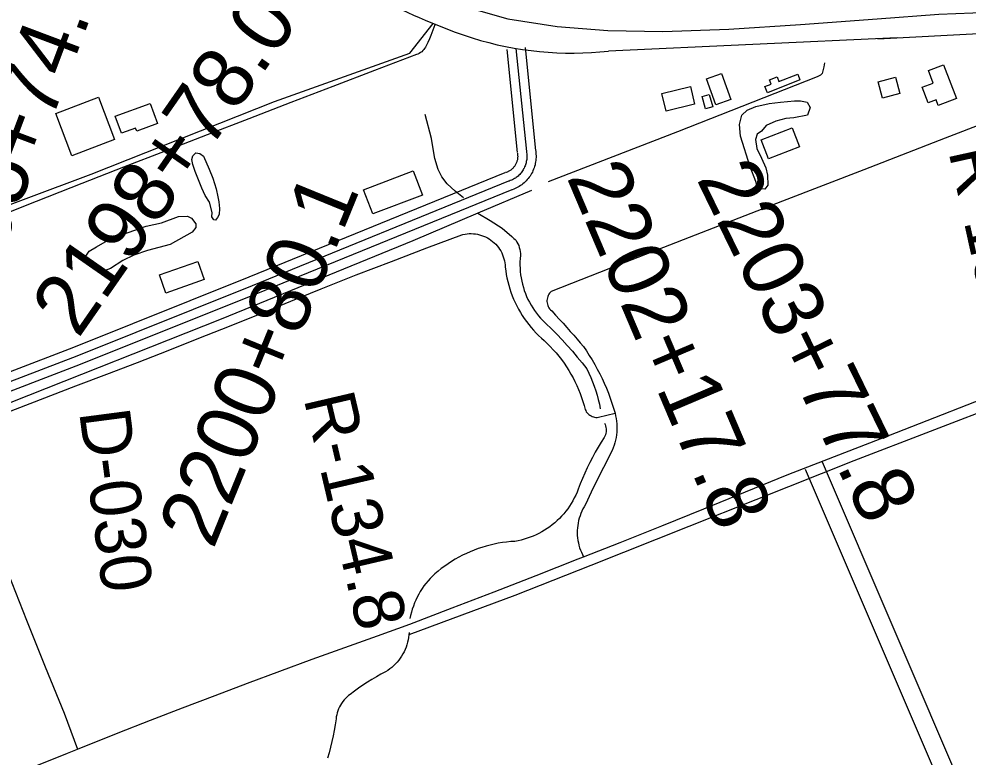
# Model space of a CAD drawing. Extents: x 3508733 to 3546731, y 546897 to 572481.
# Drawn here: x 3542540 to 3544094, y 562331 to 563540 of the extents above; entities that cross this region are included whole.
import ezdxf

# ---------------------------------------------------------------- set-up
doc = ezdxf.new("R2010")
doc.units = 0
for name, color, linetype in [('V-BLDG-OTLN', 7, 'Continuous'), ('V-DTCH-CNTR', 7, 'Continuous'), ('V-LEVE-TOET', 7, 'Continuous'), ('V-RIVR-RANG-IDEN', 7, 'Continuous'), ('V-ROAD-CNTR', 7, 'Continuous'), ('V-SITE-VEGE', 7, 'Continuous'), ('V-SURV-IDEN', 7, 'Continuous'), ('V-TOPO-SHOR', 7, 'Continuous')]:
    doc.layers.add(name, color=color, linetype=linetype)

msp = doc.modelspace()

# ---------------------------------------------------------------- linework, layer by layer
at = {"layer": 'V-BLDG-OTLN'}
for points in [[(3544053.9, 563464.5), (3544074.8, 563409.4), (3544045.1, 563398.1), (3544041.7, 563407.3), (3544028.5, 563402.3), (3544018.8, 563427.9), (3544036.9, 563434.8), (3544029.1, 563455.2)], [(3543665.3, 563441.7), (3543689.9, 563450.5), (3543705.2, 563407.9), (3543680.6, 563399.1)], [(3543818.5, 563440.1), (3543765.2, 563418.7), (3543761.1, 563428.9), (3543771.3, 563433), (3543768.5, 563439.9), (3543781.1, 563445), (3543784.2, 563437.1), (3543815.2, 563449.5)], [(3543946.5, 563436.9), (3543974.9, 563444.5), (3543982.2, 563417.5), (3543953.8, 563409.8)], [(3543639.1, 563429), (3543646.1, 563400), (3543599.3, 563388.8), (3543592.3, 563417.8)], [(3542599.9, 563385), (3542669.6, 563411.7), (3542696.1, 563342.5), (3542626.4, 563315.8)], [(3543664, 563392.4), (3543658.3, 563412.9), (3543670.1, 563416.2), (3543675.8, 563395.7)], [(3542754.4, 563401.5), (3542766.6, 563368.4), (3542732.4, 563355.7), (3542730.5, 563360.9), (3542707.7, 563352.4), (3542697.3, 563380.4)], [(3543806, 563361.5), (3543818, 563330.3), (3543766.9, 563310.7), (3543755, 563341.9)], [(3543103.7, 563260.1), (3543185.1, 563291.1), (3543200.3, 563251.3), (3543118.9, 563220.3)], [(3542769.7, 563120.5), (3542832.6, 563142.6), (3542843, 563112.9), (3542780.1, 563090.9)]]:
    msp.add_lwpolyline(points, close=True, dxfattribs=at)
at = {"layer": 'V-DTCH-CNTR'}
for points in [[(3543411.5, 563093.7), (3543524.1, 563137.9), (3543657.2, 563189.9), (3543790.4, 563241.7), (3543923.7, 563293.4), (3544057, 563344.8), (3544190.4, 563396.1)], [(3542482.8, 562881.3), (3542557.9, 562910.2), (3542633, 562938.8), (3542683.4, 562958), (3542733.8, 562977.4), (3542784.1, 562997), (3542834.3, 563016.8), (3542884.5, 563036.8), (3542934.6, 563057), (3542984.6, 563077.4), (3543034.5, 563097.9), (3543092, 563120.5), (3543149.6, 563142.7), (3543207.3, 563164.7), (3543265.1, 563186.4), (3543266.7, 563186.7)], [(3543266.7, 563186.7), (3543270.1, 563187.4), (3543273.5, 563187.9), (3543276.9, 563188.1), (3543280.3, 563188.2), (3543283.8, 563188), (3543287.2, 563187.7), (3543290.6, 563187.1), (3543293.9, 563186.3), (3543297.2, 563185.3), (3543300.5, 563184.1), (3543303.6, 563182.8), (3543306.7, 563181.2), (3543309.7, 563179.5), (3543312.5, 563177.5), (3543315.3, 563175.4), (3543317.9, 563173.2), (3543320.3, 563170.8), (3543322.6, 563168.2), (3543324.8, 563165.5), (3543326.7, 563162.7), (3543328.5, 563159.8), (3543330.2, 563156.7), (3543331.6, 563153.6), (3543332.8, 563150.4), (3543333.9, 563147.1), (3543334.7, 563143.8), (3543335.4, 563140.4), (3543335.8, 563137), (3543336, 563133.5), (3543336.8, 563127.5), (3543337.7, 563121.5), (3543338.8, 563115.6), (3543340.2, 563109.6), (3543341.7, 563103.8), (3543343.4, 563097.9), (3543345.3, 563092.2), (3543347.4, 563086.5), (3543349.7, 563080.8), (3543352.2, 563075.3), (3543354.9, 563069.8), (3543357.7, 563064.5), (3543360.7, 563059.2), (3543363.9, 563054), (3543367.2, 563049), (3543370.7, 563044), (3543374.4, 563039.2), (3543378.3, 563034.5), (3543382.2, 563029.9), (3543386.4, 563025.4), (3543390.7, 563021.1), (3543395.1, 563017), (3543399.6, 563013), (3543404.8, 563008.1), (3543409.7, 563003.2), (3543414.6, 562998), (3543419.2, 562992.8), (3543423.7, 562987.3), (3543428.1, 562981.8), (3543432.2, 562976.1), (3543436.2, 562970.3), (3543440, 562964.3), (3543443.6, 562958.3), (3543447, 562952.1), (3543450.2, 562945.9), (3543453.3, 562939.5), (3543456.1, 562933.1), (3543458.7, 562926.5), (3543461.1, 562919.9), (3543463.3, 562913.2), (3543465.3, 562906.5), (3543465.6, 562904.4), (3543466.1, 562902.3), (3543466.8, 562900.3), (3543467.7, 562898.4), (3543468.7, 562896.6), (3543470, 562894.9), (3543471.4, 562893.4), (3543473, 562892), (3543474.7, 562890.7), (3543476.5, 562889.6), (3543478.4, 562888.8), (3543480.4, 562888.1), (3543482.4, 562887.6), (3543484.5, 562887.3), (3543486.6, 562887.3), (3543488.7, 562887.4), (3543515.8, 562894.2)], [(3543411.5, 563093.7), (3543410, 563092.2), (3543408.6, 563090.6), (3543407.4, 563088.9), (3543406.4, 563087), (3543405.6, 563085.1), (3543404.9, 563083.1), (3543404.5, 563081), (3543404.3, 563078.9), (3543404.3, 563076.8), (3543404.5, 563074.7), (3543405, 563072.6), (3543405.6, 563070.6), (3543406.4, 563068.7), (3543407.5, 563066.8), (3543408.7, 563065.1), (3543410, 563063.5), (3543412.5, 563061.6)], [(3543412.5, 563061.6), (3543418.1, 563054.6), (3543424.7, 563047.8), (3543430.7, 563041.6), (3543436.9, 563034.6), (3543442.3, 563028.1), (3543448.2, 563021.8), (3543453.6, 563015.4), (3543458.5, 563009.5), (3543464, 563003.2), (3543468.9, 562996.1), (3543473.6, 562988.8), (3543478.1, 562981.5), (3543482.5, 562974), (3543486.7, 562966.4), (3543490.7, 562958.7), (3543494.5, 562950.9), (3543498.1, 562943.1), (3543501.6, 562935.1), (3543504.8, 562927.1), (3543507.9, 562919), (3543510.7, 562910.8), (3543513.4, 562902.6), (3543515.8, 562894.2)], [(3543464.3, 562659), (3543524, 562682.6), (3543592.6, 562709.9), (3543661.1, 562737.4), (3543729.6, 562765.1), (3543797.9, 562793), (3543976.6, 562862.6), (3544155.1, 562932.6), (3544321, 562998), (3544333.5, 563002.9), (3544413.4, 563034.5), (3544486.8, 563063.4)], [(3543515.8, 562894.2), (3543516.8, 562889.9), (3543517.6, 562885.5), (3543518.2, 562881.1), (3543518.6, 562876.7), (3543518.8, 562872.2), (3543518.8, 562867.8), (3543518.5, 562863.3), (3543518.1, 562858.9), (3543517.4, 562854.5), (3543516.5, 562850.1), (3543515.4, 562845.8), (3543514.1, 562841.6), (3543512.6, 562837.4), (3543510.9, 562833.3), (3543509, 562829.2), (3543507, 562825.3), (3543496.7, 562805.3), (3543486.7, 562785.1), (3543476.9, 562764.8), (3543467.4, 562744.5)], [(3542432.4, 562861.7), (3542462, 562784.9), (3542491.8, 562708.3), (3542521.8, 562631.8), (3542552.1, 562555.3), (3542582.6, 562479), (3542613.4, 562402.7), (3542619.2, 562388.2), (3542624.8, 562373.5), (3542630.2, 562358.8), (3542635.5, 562344)], [(3543467.4, 562744.5), (3543465.2, 562741), (3543463.2, 562737.4), (3543461.4, 562733.8), (3543459.8, 562730), (3543458.4, 562726.2), (3543457.1, 562722.3), (3543456.1, 562718.3), (3543455.2, 562714.3), (3543454.6, 562710.3), (3543454.1, 562706.2), (3543453.9, 562702.2), (3543453.8, 562698.1), (3543454, 562694), (3543454.4, 562689.9), (3543454.9, 562685.9), (3543455.7, 562681.8), (3543456.6, 562677.9), (3543457.8, 562673.9), (3543459.1, 562670.1), (3543460.7, 562666.3), (3543462.4, 562662.6), (3543464.3, 562659)], [(3542635.5, 562344), (3542702, 562370.9), (3542754.8, 562391.5), (3542807.7, 562411.8), (3542860.7, 562431.9), (3542913.7, 562451.9), (3542966.8, 562471.7), (3543020, 562491.2), (3543073.2, 562510.6), (3543126.6, 562529.8), (3543179.9, 562548.8), (3543248.9, 562575.2), (3543317.8, 562601.8), (3543386.6, 562628.5), (3543455.4, 562655.4), (3543464.3, 562659)], [(3542036.3, 562107.6), (3542119.8, 562139.8), (3542203.2, 562172.3), (3542286.5, 562204.9), (3542369.8, 562237.7), (3542452.9, 562270.7), (3542536, 562304), (3542619, 562337.4), (3542635.5, 562344)]]:
    msp.add_lwpolyline(points, dxfattribs=at)
at = {"layer": 'V-LEVE-TOET'}
msp.add_lwpolyline([(3542533.7, 563748.1), (3542661.6, 563773), (3542718.6, 563784.2), (3542761.9, 563797.6), (3542785.5, 563802.3), (3542810.5, 563799.6), (3542839.4, 563791.5), (3542874.1, 563773.5), (3542947.3, 563728.7), (3543008.3, 563689.9), (3543102, 563628.6), (3543153.4, 563605.1), (3543254.1, 563564.5), (3543340.3, 563539.6), (3543421.2, 563527.1), (3543504.1, 563520.5), (3543593.9, 563519.2), (3543702.4, 563522.7), (3543819.3, 563530.5), (3543945.1, 563540.1), (3544046.2, 563547.6), (3544185.2, 563552.7)], dxfattribs=at)
at = {"layer": 'V-ROAD-CNTR'}
for points in [[(3543946.1, 563507.3), (3544452.6, 563533.7), (3544480.6, 563535.3)], [(3542032.9, 563040.5), (3542247.7, 563122.4), (3542444.6, 563205.6), (3542657.8, 563285.6), (3542958.2, 563404.5), (3543179.7, 563483.7), (3543217.8, 563532.3)], [(3543220.8, 563530.1), (3543214.2, 563512.6), (3543211.8, 563506.9), (3543209.3, 563501.3), (3543206.5, 563495.7), (3543205.4, 563493.6), (3543204, 563491.5), (3543202.5, 563489.6), (3543200.9, 563487.8), (3543199.1, 563486.1), (3543197.2, 563484.6), (3543195.1, 563483.3), (3543192.9, 563482.2), (3543190.7, 563481.2), (3543122.1, 563455.1), (3543053.5, 563428.8), (3542984.9, 563402.6), (3542916.3, 563376.2), (3542847.8, 563349.9), (3542779.3, 563323.4), (3542710.8, 563296.9), (3542642.3, 563270.4), (3542549.9, 563233.6), (3542457.6, 563196.6)], [(3543977.9, 563508.9), (3543505.3, 563487.1)], [(3543338.6, 563489.9), (3543355.7, 563321.1)], [(3543353.5, 563491.4), (3543370.6, 563322.6)], [(3543368.4, 563492.9), (3543385.5, 563324.1)], [(3543355.8, 563320.1), (3543356.1, 563318.6), (3543356.2, 563317.4), (3543356.3, 563316.2), (3543356.4, 563315), (3543356.4, 563313.8), (3543356.3, 563312.6), (3543356.2, 563311.4), (3543356, 563310.3), (3543355.8, 563309.1), (3543355.6, 563307.9), (3543355.2, 563306.8), (3543354.9, 563305.6), (3543354.5, 563304.5), (3543354, 563303.4), (3543353.5, 563302.3), (3543352.9, 563301.2), (3543352.3, 563300.2), (3543351.7, 563299.2), (3543351, 563298.2), (3543350.3, 563297.3), (3543349.5, 563296.4), (3543348.7, 563295.5), (3543347.9, 563294.6), (3543347, 563293.8), (3543346.1, 563293.1), (3543345.1, 563292.3), (3543344.1, 563291.6), (3543343.1, 563291), (3543342.1, 563290.4), (3543341, 563289.8), (3543340, 563289.3), (3543338.9, 563288.9), (3543337.7, 563288.4), (3543336.6, 563288.1)], [(3543370.6, 563322.6), (3543370.9, 563320.8), (3543371.1, 563319), (3543371.3, 563317.1), (3543371.4, 563315.3), (3543371.4, 563313.4), (3543371.3, 563311.6), (3543371.1, 563309.7), (3543370.8, 563307.9), (3543370.5, 563306.1), (3543370.1, 563304.3), (3543369.6, 563302.5), (3543369.1, 563300.8), (3543368.4, 563299), (3543367.7, 563297.3), (3543366.9, 563295.6), (3543366.1, 563294), (3543365.2, 563292.4), (3543364.2, 563290.9), (3543363.1, 563289.3), (3543362, 563287.9), (3543360.8, 563286.5), (3543359.6, 563285.1), (3543358.2, 563283.8), (3543356.9, 563282.5), (3543355.5, 563281.4), (3543354, 563280.2), (3543352.5, 563279.2), (3543350.9, 563278.2), (3543349.4, 563277.3), (3543347.7, 563276.4), (3543346, 563275.6), (3543344.3, 563274.9), (3543342.6, 563274.3), (3543341.2, 563273.8)], [(3543385.4, 563325.1), (3543385.8, 563323), (3543386.1, 563320.5), (3543386.3, 563318), (3543386.4, 563315.5), (3543386.4, 563313), (3543386.2, 563310.5), (3543386, 563308), (3543385.7, 563305.6), (3543385.2, 563303.1), (3543384.7, 563300.7), (3543384, 563298.3), (3543383.3, 563295.9), (3543382.4, 563293.6), (3543381.4, 563291.2), (3543380.4, 563289), (3543379.2, 563286.8), (3543378, 563284.6), (3543376.6, 563282.5), (3543375.2, 563280.5), (3543373.7, 563278.5), (3543372.1, 563276.6), (3543370.4, 563274.7), (3543368.6, 563273), (3543366.8, 563271.3), (3543364.9, 563269.7), (3543362.9, 563268.2), (3543360.9, 563266.7), (3543358.8, 563265.4), (3543356.6, 563264.1), (3543354.4, 563263), (3543352.1, 563261.9), (3543349.8, 563260.9), (3543347.5, 563260.1), (3543345.8, 563259.5)], [(3543335.5, 563287.7), (3542916.1, 563116.7), (3542629, 563001.6), (3542303.1, 562876.7), (3542095.9, 562786.7)], [(3543341.2, 563273.8), (3542921.7, 563102.8), (3542634.5, 562987.6), (3542308.8, 562862.9), (3542095.2, 562770.1), (3541830.7, 562666.2), (3541498.6, 562543.9), (3541314.8, 562478.7), (3541192, 562426.5), (3540995, 562355), (3540831.4, 562289.4), (3540454.7, 562150.7)], [(3543346.8, 563259.9), (3542927.3, 563088.9), (3542640, 562973.6), (3542314.5, 562849), (3542100.9, 562756.2), (3541836, 562652.2), (3541503.7, 562529.8), (3541320.3, 562464.7), (3541197.5, 562412.5), (3541000.3, 562340.9), (3540843, 562277.9)], [(3544091.8, 562262.2), (3543855.5, 562813.9)], [(3544047.1, 562290.2), (3543827.9, 562802.1)]]:
    msp.add_lwpolyline(points, dxfattribs=at)
for centre, radius, start, end in [((3543579.3, 564413.1), 952.1, 241.8727, 251.7837), ((3543444.7, 564027.9), 544.2, 252.5647, 276.3873)]:
    msp.add_arc(centre, radius, start, end, dxfattribs=at)
at = {"layer": 'V-SITE-VEGE'}
for points in [[(3543762.7, 563296), (3543765.6, 563283.9), (3543765.9, 563267.3), (3543760.9, 563260.9), (3543749.8, 563261.5), (3543746.4, 563273.5), (3543737.1, 563297.7), (3543721.5, 563347.5), (3543719.7, 563366.6), (3543723.3, 563382.1), (3543731.9, 563390.1), (3543746.5, 563396.4), (3543768.1, 563401.3), (3543786.7, 563403.6), (3543809.8, 563405.4), (3543819.3, 563405.8), (3543830.4, 563403.2), (3543835.3, 563394.7), (3543830.7, 563382.2), (3543808.8, 563377.8), (3543795.7, 563376.9), (3543779.1, 563372.1), (3543763, 563365.2), (3543755.4, 563355.7), (3543748.3, 563350.8), (3543745.7, 563342.3), (3543748.1, 563327.7), (3543755.5, 563311.6)], [(3542841.6, 563315.2), (3542850.9, 563293.8), (3542857.3, 563278.7), (3542862.4, 563261.6), (3542865.3, 563248.5), (3542866.8, 563240.3), (3542868, 563229.2), (3542867.6, 563219.7), (3542865, 563214.4), (3542861.3, 563210.2), (3542858.7, 563210.9), (3542855.5, 563215.8), (3542855.9, 563222.7), (3542851.4, 563239.5), (3542844.7, 563250.6), (3542838.9, 563262.8), (3542833.7, 563276.3), (3542828, 563289.8), (3542824.1, 563301.6), (3542822.9, 563309.8), (3542824.6, 563315.3), (3542829.2, 563320.2), (3542835.8, 563319.5)], [(3542823.2, 563190.6), (3542787, 563170.6), (3542750.2, 563160.5), (3542727.9, 563152.8), (3542709.5, 563144.4), (3542689.7, 563130.9), (3542673.9, 563125.1), (3542660.9, 563130.5), (3542651.1, 563139.1), (3542647.9, 563149.6), (3542654.6, 563159.3), (3542666.4, 563166.4), (3542684.8, 563176.8), (3542703.3, 563184.4), (3542727.6, 563193.4), (3542747.9, 563200.4), (3542772.9, 563206.1), (3542801.1, 563216.3), (3542815.5, 563216.8), (3542822.1, 563213.5), (3542829.2, 563204.3), (3542829.1, 563198.4)]]:
    msp.add_lwpolyline(points, close=True, dxfattribs=at)
at = {"layer": 'V-TOPO-SHOR'}
for points in [[(3543858.8, 563467.8), (3543857.6, 563461.1), (3543856, 563454.8), (3543854.8, 563450.1), (3543852.4, 563447.8), (3543846.9, 563445.1), (3543618, 563354.9), (3543406, 563272.9)], [(3543267.6, 563246.5), (3543253.8, 563257.6), (3543241.1, 563269.5), (3543232.3, 563281.1), (3543226.2, 563293.2), (3543220.8, 563311), (3543218.1, 563327), (3543215.1, 563343.8), (3543205, 563383.3)], [(3543379.2, 563259), (3543291.2, 563221.6), (3543184.6, 563176.3), (3542870.9, 563048.1), (3542526.2, 562911.5), (3542114.1, 562745.2)], [(3543291.2, 563221.6), (3543311.3, 563209.7), (3543330.9, 563197.3), (3543346.8, 563183.4), (3543348, 563182.2), (3543350.2, 563180.4), (3543352, 563178.3), (3543353.6, 563176.8), (3543355.2, 563174.4), (3543356.8, 563171.7), (3543358, 563168.6), (3543359, 563165.5), (3543359.7, 563162.3), (3543360.3, 563159), (3543360.7, 563155.8), (3543360.8, 563152.5), (3543360.3, 563147.2), (3543360.1, 563141.9), (3543360.1, 563136.7), (3543360.2, 563131.4), (3543360.6, 563126.1), (3543361.2, 563120.8), (3543362, 563115.6), (3543363, 563110.4), (3543364.2, 563105.3), (3543365.6, 563100.2), (3543367.2, 563095.2), (3543369, 563090.2), (3543371, 563085.3), (3543373.2, 563080.5), (3543375.6, 563075.8), (3543378.2, 563071.1), (3543380.9, 563066.6), (3543383.9, 563062.2), (3543386.9, 563057.9), (3543390.2, 563053.8), (3543393.6, 563049.7), (3543402.7, 563041.1), (3543411.7, 563032.3), (3543420.5, 563023.4), (3543429.1, 563014.3), (3543437.6, 563005), (3543445.9, 562995.6), (3543454, 562986.1), (3543462, 562976.4), (3543469.8, 562966.6), (3543473.1, 562959.7), (3543476.2, 562952.6), (3543479.1, 562945.5), (3543481.7, 562938.3), (3543484.1, 562931), (3543486.3, 562923.7), (3543488.3, 562916.3), (3543490.1, 562908.8), (3543491.6, 562901.3)], [(3544487, 563039.3), (3544281.9, 562960.4), (3543906.8, 562816), (3543476, 562644.8), (3543351.7, 562595.5), (3543178.1, 562531.3)], [(3543498.5, 562877.6), (3543499.4, 562875.4), (3543500.2, 562873.2), (3543500.7, 562870.8), (3543501.1, 562868.4), (3543501.2, 562866), (3543501, 562863.6), (3543500.7, 562861.3), (3543500.1, 562858.9), (3543499.3, 562856.7), (3543498.2, 562854.5), (3543493.1, 562846.5), (3543488.1, 562838.3), (3543483.4, 562830.1), (3543478.8, 562821.8), (3543474.4, 562813.3), (3543470.2, 562804.8), (3543466.2, 562796.1), (3543462.4, 562787.4), (3543458.9, 562778.6), (3543455.5, 562769.7), (3543453.5, 562764.8), (3543451.4, 562760.1), (3543449.1, 562755.4), (3543446.7, 562750.8), (3543444, 562746.3), (3543441.2, 562742), (3543438.2, 562737.7), (3543435.1, 562733.6), (3543431.8, 562729.5), (3543428.3, 562725.6), (3543424.7, 562721.9), (3543421, 562718.3), (3543417.1, 562714.8), (3543413, 562711.5), (3543408.9, 562708.3), (3543404.6, 562705.3), (3543400.3, 562702.5), (3543395.8, 562699.9), (3543391.2, 562697.4), (3543386.5, 562695.1), (3543381.8, 562693), (3543376.9, 562691), (3543372, 562689.3), (3543367.1, 562687.7), (3543362, 562686.4), (3543357, 562685.2), (3543351.8, 562684.3), (3543345, 562683.8), (3543338.2, 562683.1), (3543331.3, 562682.2), (3543324.6, 562681.1), (3543317.8, 562679.7), (3543311.1, 562678.2), (3543304.5, 562676.4), (3543297.9, 562674.4), (3543291.4, 562672.3), (3543285, 562669.9), (3543278.6, 562667.3), (3543272.3, 562664.5), (3543266.1, 562661.5), (3543260, 562658.3), (3543254, 562655), (3543248.2, 562651.4), (3543242.4, 562647.6), (3543236.8, 562643.7), (3543231.3, 562639.6), (3543225.9, 562635.3), (3543220.6, 562630.9), (3543216.8, 562627.2), (3543213, 562623.4), (3543209.5, 562619.5), (3543206.1, 562615.4), (3543202.9, 562611.2), (3543199.8, 562606.8), (3543196.9, 562602.3), (3543194.2, 562597.7), (3543191.8, 562593), (3543189.5, 562588.2), (3543187.4, 562583.4), (3543185.5, 562578.4), (3543183.8, 562573.3), (3543182.3, 562568.2), (3543181, 562563.1), (3543179.9, 562557.9)], [(3543178.4, 562535.2), (3543178.1, 562531.3), (3543177.6, 562527), (3543176.9, 562523), (3543176, 562519), (3543174.9, 562515), (3543173.6, 562511.2), (3543172, 562507.3), (3543170.3, 562503.6), (3543168.4, 562500), (3543166.3, 562496.4), (3543164, 562493), (3543161.6, 562489.7), (3543158.9, 562486.6), (3543156.2, 562483.5), (3543153.2, 562480.7), (3543150.2, 562477.9), (3543146.9, 562475.4), (3543143.6, 562473), (3543140.1, 562470.8), (3543132.5, 562466.8), (3543125, 562462.5), (3543117.6, 562458.2), (3543110.2, 562453.6), (3543103, 562448.8), (3543095.9, 562443.9), (3543088.9, 562438.9), (3543082.1, 562433.6), (3543079.3, 562431.6), (3543076.7, 562429.4), (3543074.3, 562427), (3543072, 562424.5), (3543069.8, 562421.8), (3543067.8, 562419), (3543066, 562416.1), (3543064.4, 562413.1), (3543063, 562410), (3543061.8, 562406.8), (3543060.8, 562403.5), (3543060, 562400.2), (3543059.3, 562396.8), (3543059, 562393.4), (3543057.6, 562384.1), (3543056, 562374.8), (3543054.2, 562365.6), (3543052.2, 562356.4), (3543050, 562347.2), (3543047.6, 562338.1), (3543045, 562329.1)]]:
    msp.add_lwpolyline(points, dxfattribs=at)

# ---------------------------------------------------------------- texts
at = {"layer": 'V-RIVR-RANG-IDEN'}
for s, rotation, p in [('R-134.6', 282.4095, (3544061.6, 563322.8)), ('R-134.8', 283.1763, (3543005.6, 562918.1)), ('D-030', 277.4553, (3542638, 562896.4))]:
    msp.add_text(s, height=83, rotation=rotation, dxfattribs=at).set_placement(p)
at = {"layer": 'V-SURV-IDEN'}
for s, rotation, p in [('2195+74.0', 69.4307, (3542460.5, 563018.8)), ('2198+78.0', 55.1676, (3542636.6, 563015.1)), ('2202+17.8', 293.0136, (3543435.9, 563281)), ('2203+77.8', 295.9659, (3543648.4, 563278.1)), ('2200+80.1', 67.8209, (3542857.7, 562669.8))]:
    msp.add_text(s, height=100, rotation=rotation, dxfattribs=at).set_placement(p)

doc.saveas('drawing.dxf')
